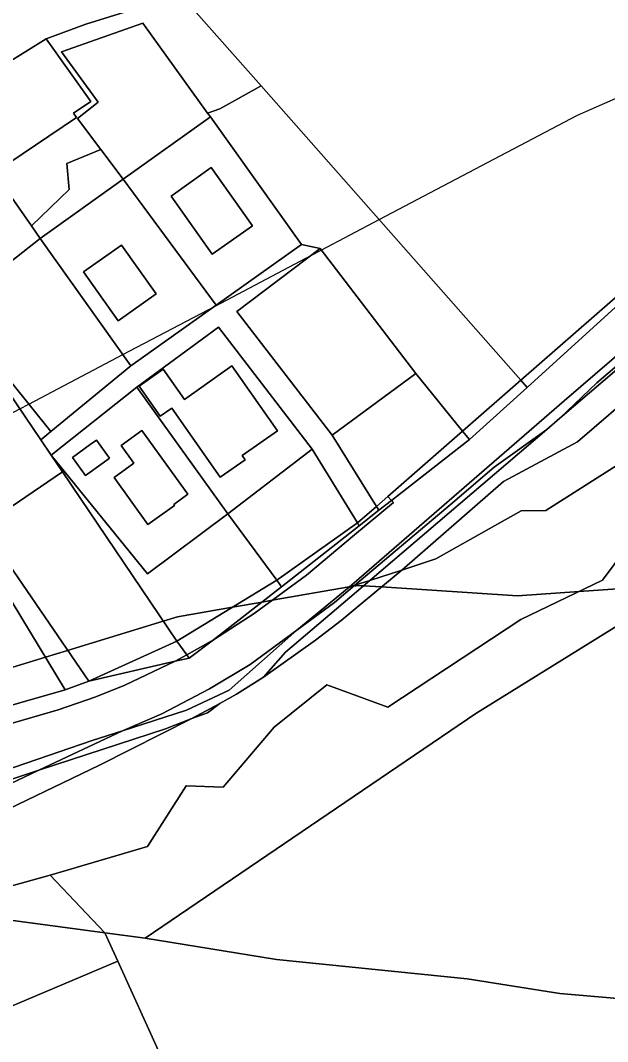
# Model space of a CAD drawing. Extents: x -477304 to -465429, y -1159113 to -1149210.
# Drawn here: x -475910.5 to -475798.3, y -1154887.3 to -1154691.9 of the extents above; entities that cross this region are included whole.
import ezdxf

# ---------------------------------------------------------------- set-up
doc = ezdxf.new("R2010")
doc.units = 0
for name, color, linetype in [('BPEJ_s', 7, 'Continuous'), ('orna_s', 7, 'Continuous'), ('ostatni_s', 7, 'Continuous'), ('PUPFL_s', 7, 'Continuous'), ('trav_porost_s', 7, 'Continuous'), ('voda_s', 7, 'Continuous'), ('zahrada_s', 7, 'Continuous')]:
    doc.layers.add(name, color=color, linetype=linetype)

msp = doc.modelspace()

# ---------------------------------------------------------------- linework, layer by layer
at = {"layer": 'BPEJ_s'}
for points in [[(-475854.89, -1154736.83), (-475853, -1154735.83), (-475841.96, -1154730.01), (-475804, -1154710), (-475772.67, -1154696.27), (-475767.5, -1154694), (-475739.48, -1154678.05), (-475706, -1154659), (-475674, -1154635.5)], [(-475910.65, -1154766.23), (-475908.92, -1154765.31), (-475899.84, -1154760.53), (-475890.92, -1154755.83), (-475873.32, -1154746.55), (-475854.89, -1154736.83), (-475853, -1154735.83), (-475841.96, -1154730.01), (-475804, -1154710), (-475772.67, -1154696.27)], [(-476029.5, -1154819), (-476000.96, -1154807.55), (-476000.31, -1154807.29), (-475989.4, -1154802.91), (-475989.09, -1154802.78), (-475980.64, -1154799.39), (-475973.71, -1154796.61), (-475966.89, -1154793.88), (-475964.23, -1154792.81), (-475960.34, -1154791.25), (-475952.85, -1154788.24), (-475951, -1154787.5), (-475946.16, -1154784.95), (-475941.87, -1154782.69), (-475932.73, -1154777.87), (-475929.69, -1154776.27), (-475927.03, -1154774.86), (-475910.65, -1154766.23), (-475908.92, -1154765.31), (-475899.84, -1154760.53), (-475890.92, -1154755.83), (-475873.32, -1154746.55), (-475854.89, -1154736.83)], [(-475841.48, -1154800.3), (-475815.5, -1154802), (-475803.67, -1154801.15), (-475794.5, -1154800.5), (-475749.08, -1154783.41), (-475748, -1154783), (-475734.5, -1154813), (-475727.5, -1154844.5), (-475729.5, -1154867), (-475736.57, -1154886.13), (-475734.45, -1154886.41), (-475724.36, -1154887.56)], [(-475923.28, -1154819.1), (-475905.75, -1154813.73), (-475901.51, -1154812.43), (-475883.22, -1154806.83), (-475880.5, -1154806), (-475870.01, -1154804.18), (-475864.33, -1154803.19), (-475863.65, -1154803.07), (-475862.41, -1154802.85), (-475847.67, -1154800.29), (-475847.58, -1154800.27), (-475847.16, -1154800.2), (-475846.78, -1154800.14), (-475846, -1154800), (-475844.93, -1154800.07), (-475841.48, -1154800.3)], [(-475794.5, -1154800.5), (-475803.67, -1154801.15), (-475815.5, -1154802), (-475841.48, -1154800.3), (-475844.93, -1154800.07), (-475846, -1154800), (-475846.78, -1154800.14), (-475847.16, -1154800.2), (-475847.58, -1154800.27), (-475847.67, -1154800.29), (-475862.41, -1154802.85), (-475863.65, -1154803.07), (-475864.33, -1154803.19), (-475870.01, -1154804.18), (-475880.5, -1154806), (-475883.22, -1154806.83), (-475901.51, -1154812.43), (-475905.75, -1154813.73), (-475923.28, -1154819.1)]]:
    msp.add_lwpolyline(points, dxfattribs=at)
at = {"layer": 'orna_s'}
for points in [[(-475895.64, -1154707.55), (-475899.59, -1154710.66), (-475895.14, -1154716.61), (-475901.65, -1154719.3), (-475901.19, -1154724.22), (-475908.44, -1154731.21), (-475915.58, -1154721.05), (-475899.81, -1154710.45), (-475900.37, -1154709.62), (-475897.05, -1154707.39), (-475905.62, -1154695.41), (-475898, -1154692.6), (-475879.92, -1154686.96), (-475864.51, -1154704.44), (-475872.4, -1154708.79), (-475874.73, -1154709.62), (-475887.14, -1154692.4), (-475902.7, -1154697.89)], [(-475902.7, -1154697.89), (-475887.14, -1154692.4), (-475874.73, -1154709.62), (-475874.18, -1154710.38), (-475890.47, -1154721.98), (-475890.89, -1154722.28), (-475895.14, -1154716.61), (-475899.59, -1154710.66), (-475895.64, -1154707.55)], [(-475938.35, -1154716.7), (-475928.66, -1154709.94), (-475913.38, -1154700.25), (-475905.62, -1154695.41), (-475897.05, -1154707.39), (-475900.37, -1154709.62), (-475899.81, -1154710.45), (-475915.58, -1154721.05), (-475928.31, -1154730.78)], [(-475856.8, -1154734.79), (-475874.18, -1154710.38), (-475874.73, -1154709.62), (-475872.4, -1154708.79), (-475864.51, -1154704.44), (-475814.84, -1154760.76), (-475825.98, -1154770.49), (-475834.94, -1154759.45), (-475853.21, -1154735.56)], [(-475925.99, -1154743.55), (-475941.47, -1154719.28), (-475938.35, -1154716.7), (-475928.31, -1154730.78), (-475915.58, -1154721.05), (-475908.44, -1154731.21), (-475906.76, -1154733.6), (-475923.68, -1154746.96)], [(-475906.76, -1154733.6), (-475908.44, -1154731.21), (-475901.19, -1154724.22), (-475901.65, -1154719.3), (-475895.14, -1154716.61), (-475890.89, -1154722.28)], [(-475834.94, -1154759.45), (-475825.98, -1154770.49), (-475840.27, -1154782.97), (-475842.46, -1154784.88), (-475850.93, -1154771.26)], [(-475870.86, -1154786.3), (-475854.76, -1154773.95), (-475846.08, -1154788.04), (-475861.5, -1154799)], [(-475886.21, -1154797.77), (-475870.86, -1154786.3), (-475861.5, -1154799), (-475880.64, -1154810.64), (-475902.49, -1154778.29), (-475904.67, -1154775.06)], [(-475880.64, -1154810.64), (-475897.47, -1154818.33), (-475917.76, -1154788.68), (-475902.49, -1154778.29)]]:
    msp.add_lwpolyline(points, close=True, dxfattribs=at)
at = {"layer": 'ostatni_s'}
for points in [[(-475661.36, -1154656.26), (-475708.7, -1154689.33), (-475745.51, -1154713.56), (-475746.78, -1154713.44), (-475766.29, -1154730.13), (-475767.8, -1154731.36), (-475806.56, -1154764.71), (-475847.69, -1154800.31), (-475857.7, -1154808.59), (-475866.62, -1154815.15), (-475874.35, -1154819.81), (-475883.47, -1154824.54), (-475891.04, -1154827.82), (-475896.84, -1154829.69), (-475922.11, -1154838.33), (-475964.26, -1154843.96), (-475978.91, -1154844.22), (-475992.44, -1154845.51), (-476003.87, -1154847.11), (-476029.36, -1154850.69)], [(-476018.94, -1154842.48), (-476005.14, -1154840.75), (-475993.41, -1154839.15), (-475974.43, -1154836.66), (-475941.29, -1154832.08), (-475924.26, -1154829.21), (-475911.88, -1154826.31), (-475903.32, -1154823.83), (-475896.14, -1154821.3), (-475890.59, -1154819.09), (-475880.91, -1154814.5), (-475878.24, -1154813.89), (-475873.64, -1154810.41), (-475865.82, -1154805.35), (-475855.81, -1154798.02), (-475846.65, -1154790.31), (-475839.2, -1154784.13), (-475839.56, -1154783.73), (-475824.68, -1154772.1), (-475813.61, -1154762.15), (-475786.21, -1154737.19)], [(-475671.25, -1154749.19), (-475694.3, -1154759.7), (-475714.08, -1154767.75), (-475742.66, -1154773.84), (-475751.05, -1154776.76), (-475792.53, -1154790), (-475799.22, -1154799.01), (-475814.86, -1154806.55), (-475840.29, -1154823.32), (-475851.92, -1154818.99), (-475861.99, -1154827.13), (-475871.78, -1154838.63), (-475878.85, -1154838.35), (-475886.23, -1154849.97), (-475904.83, -1154855.44), (-475928.28, -1154861.94), (-475936.16, -1154861.32), (-475946.74, -1154860.48), (-475966.49, -1154857.95), (-475933.22, -1154851.92)], [(-475933.22, -1154851.92), (-475925.17, -1154847.88), (-475922.96, -1154850.25), (-475914.71, -1154846.07), (-475916.35, -1154844.45), (-475895.41, -1154834.42), (-475877.78, -1154825.48), (-475874.75, -1154824.37), (-475872.38, -1154822.57), (-475869.24, -1154820.78), (-475864.07, -1154817.55), (-475854.13, -1154810.46), (-475849.2, -1154806.7), (-475844.63, -1154802.88), (-475837.59, -1154797.1), (-475831.1, -1154794.9), (-475814.8, -1154785.73), (-475810.07, -1154785.67), (-475795.73, -1154776.52)]]:
    msp.add_lwpolyline(points, dxfattribs=at)
for points in [[(-475766.29, -1154730.13), (-475746.78, -1154713.44), (-475745.51, -1154713.56), (-475708.7, -1154689.33), (-475725.54, -1154701.11), (-475739.75, -1154711.47), (-475755.59, -1154723.72), (-475765.66, -1154731.85), (-475770.9, -1154736.1), (-475800.32, -1154761.21), (-475807.36, -1154768.03), (-475809.87, -1154770.17), (-475819.97, -1154777.38), (-475828.37, -1154784.56), (-475846.56, -1154799.95), (-475847.69, -1154800.31), (-475806.56, -1154764.71), (-475767.8, -1154731.36)], [(-475873.1, -1154746.39), (-475890.89, -1154722.28), (-475890.47, -1154721.98), (-475874.18, -1154710.38), (-475856.8, -1154734.79)], [(-475881.71, -1154725.53), (-475874.06, -1154720.05), (-475866.14, -1154731.18), (-475873.84, -1154736.65)], [(-475874.06, -1154720.05), (-475881.71, -1154725.53), (-475873.84, -1154736.65), (-475866.14, -1154731.18)], [(-475889.39, -1154757.98), (-475906.76, -1154733.6), (-475890.89, -1154722.28), (-475873.1, -1154746.39)], [(-475843.73, -1154799.05), (-475817.71, -1154776.87), (-475809.87, -1154770.17), (-475807.36, -1154768.03), (-475765.51, -1154732.25), (-475763.79, -1154737.64), (-475768.86, -1154742.57), (-475777.51, -1154749.36), (-475791.68, -1154761.94), (-475804.04, -1154772.54), (-475818.14, -1154780.14), (-475837.59, -1154797.1)], [(-475765.51, -1154732.25), (-475807.36, -1154768.03), (-475800.32, -1154761.21), (-475770.9, -1154736.1), (-475765.66, -1154731.85)], [(-475889.39, -1154757.98), (-475873.1, -1154746.39), (-475856.8, -1154734.79), (-475853.21, -1154735.56), (-475869.17, -1154747.62), (-475850.93, -1154771.26), (-475842.46, -1154784.88), (-475846.08, -1154788.04), (-475854.76, -1154773.95), (-475872.68, -1154750.6), (-475888.27, -1154762.06), (-475904.67, -1154775.06), (-475906.63, -1154772.17), (-475904.69, -1154770.57)], [(-475891.83, -1154749.35), (-475884.57, -1154744.21), (-475891.21, -1154734.89), (-475898.48, -1154740.03)], [(-475898.48, -1154740.03), (-475891.21, -1154734.89), (-475884.57, -1154744.21), (-475891.83, -1154749.35)], [(-475869.17, -1154747.62), (-475853.21, -1154735.56), (-475834.94, -1154759.45), (-475850.93, -1154771.26)], [(-475813.61, -1154762.15), (-475814.84, -1154760.76), (-475786.81, -1154736.27), (-475786.21, -1154737.19)], [(-475870.86, -1154786.3), (-475888.27, -1154762.06), (-475872.68, -1154750.6), (-475854.76, -1154773.95)], [(-475881.6, -1154766.06), (-475872.33, -1154779.3), (-475867.58, -1154775.98), (-475868.16, -1154775.15), (-475861.4, -1154770.42), (-475870.1, -1154757.98), (-475879.16, -1154764.46), (-475883.22, -1154758.65), (-475887.83, -1154761.87), (-475883.82, -1154767.61)], [(-475881.6, -1154766.06), (-475883.82, -1154767.61), (-475887.83, -1154761.87), (-475883.22, -1154758.65), (-475879.16, -1154764.46), (-475870.1, -1154757.98), (-475861.4, -1154770.42), (-475868.16, -1154775.15), (-475867.58, -1154775.98), (-475872.33, -1154779.3)], [(-475825.98, -1154770.49), (-475814.84, -1154760.76), (-475813.61, -1154762.15), (-475824.68, -1154772.1)], [(-475904.67, -1154775.06), (-475888.27, -1154762.06), (-475870.86, -1154786.3), (-475886.21, -1154797.77)], [(-475920.24, -1154790.36), (-475935.24, -1154767.99), (-475934, -1154767.16), (-475932.75, -1154766.33), (-475917.76, -1154788.68), (-475897.47, -1154818.33), (-475901.97, -1154819.95), (-475917.13, -1154794.99)], [(-475891.26, -1154773.25), (-475887.29, -1154770.35), (-475878.51, -1154782.55), (-475881.22, -1154784.52), (-475881.1, -1154784.68), (-475886.14, -1154788.33), (-475892.62, -1154779.36), (-475888.83, -1154776.62)], [(-475878.51, -1154782.55), (-475887.29, -1154770.35), (-475891.26, -1154773.25), (-475888.83, -1154776.62), (-475892.62, -1154779.36), (-475886.14, -1154788.33), (-475881.1, -1154784.68), (-475881.22, -1154784.52)], [(-475843.73, -1154799.05), (-475846.56, -1154799.95), (-475828.37, -1154784.56), (-475819.97, -1154777.38), (-475809.87, -1154770.17), (-475817.71, -1154776.87)], [(-475840.27, -1154782.97), (-475825.98, -1154770.49), (-475824.68, -1154772.1), (-475839.56, -1154783.73)], [(-475893.51, -1154775.68), (-475895.98, -1154772.2), (-475897.19, -1154773.02), (-475900.59, -1154775.52), (-475898.11, -1154778.97), (-475894.71, -1154776.53)], [(-475895.98, -1154772.2), (-475893.51, -1154775.68), (-475894.71, -1154776.53), (-475898.11, -1154778.97), (-475900.59, -1154775.52), (-475897.19, -1154773.02)], [(-475855.81, -1154798.02), (-475865.82, -1154805.35), (-475873.64, -1154810.41), (-475860.61, -1154800.3), (-475845.77, -1154788.58), (-475841.99, -1154785.63), (-475839.56, -1154783.73), (-475839.2, -1154784.13), (-475846.65, -1154790.31)], [(-475840.27, -1154782.97), (-475839.56, -1154783.73), (-475841.99, -1154785.63), (-475842.46, -1154784.88)], [(-475845.77, -1154788.58), (-475846.08, -1154788.04), (-475842.46, -1154784.88), (-475841.99, -1154785.63)], [(-475846.08, -1154788.04), (-475845.77, -1154788.58), (-475860.61, -1154800.3), (-475861.5, -1154799)], [(-475844.63, -1154802.88), (-475849.2, -1154806.7), (-475854.13, -1154810.46), (-475864.07, -1154817.55), (-475859.83, -1154812.78), (-475843.73, -1154799.05), (-475837.59, -1154797.1)], [(-475864.07, -1154817.55), (-475869.24, -1154820.78), (-475872.38, -1154822.57), (-475877.78, -1154825.48), (-475882.79, -1154827.42), (-475907.04, -1154835.37), (-475891.04, -1154827.82), (-475878.77, -1154823.86), (-475870.6, -1154820.01), (-475857.7, -1154808.59), (-475850.48, -1154803.27), (-475846.56, -1154799.95), (-475843.73, -1154799.05), (-475859.83, -1154812.78)], [(-475860.61, -1154800.3), (-475873.64, -1154810.41), (-475878.71, -1154813.26), (-475880.64, -1154810.64), (-475861.5, -1154799)], [(-475857.7, -1154808.59), (-475847.69, -1154800.31), (-475846.56, -1154799.95), (-475850.48, -1154803.27)], [(-475866.62, -1154815.15), (-475857.7, -1154808.59), (-475870.6, -1154820.01), (-475878.77, -1154823.86), (-475891.04, -1154827.82), (-475883.47, -1154824.54), (-475874.35, -1154819.81)], [(-475880.91, -1154814.5), (-475897.47, -1154818.33), (-475880.64, -1154810.64), (-475878.71, -1154813.26)], [(-475878.71, -1154813.26), (-475873.64, -1154810.41), (-475878.24, -1154813.89)], [(-475878.24, -1154813.89), (-475880.91, -1154814.5), (-475878.71, -1154813.26)], [(-475924.26, -1154829.21), (-475941.29, -1154832.08), (-475974.43, -1154836.66), (-475993.41, -1154839.15), (-476005.14, -1154840.75), (-476005.26, -1154839.83), (-475977.97, -1154835.92), (-475953.22, -1154833.44), (-475919.37, -1154824.97), (-475901.97, -1154819.95), (-475897.47, -1154818.33), (-475880.91, -1154814.5), (-475890.59, -1154819.09), (-475896.14, -1154821.3), (-475903.32, -1154823.83), (-475911.88, -1154826.31)], [(-475877.78, -1154825.48), (-475872.38, -1154822.57), (-475874.75, -1154824.37)], [(-475895.41, -1154834.42), (-475916.35, -1154844.45), (-475919.4, -1154841.21), (-475907.04, -1154835.37), (-475882.79, -1154827.42), (-475877.78, -1154825.48)], [(-475922.11, -1154838.33), (-475896.84, -1154829.69), (-475891.04, -1154827.82), (-475907.04, -1154835.37), (-475911.95, -1154836.98)], [(-475922.11, -1154838.33), (-475911.95, -1154836.98), (-475907.04, -1154835.37), (-475919.4, -1154841.21)], [(-475925.32, -1154862.34), (-475928.28, -1154861.94), (-475904.83, -1154855.44), (-475894.38, -1154866.48)]]:
    msp.add_lwpolyline(points, close=True, dxfattribs=at)
at = {"layer": 'PUPFL_s'}
msp.add_lwpolyline([(-475793.75, -1154806.05), (-475823.46, -1154824.53), (-475886.69, -1154867.51), (-475894.38, -1154866.48), (-475904.83, -1154855.44), (-475886.23, -1154849.97), (-475878.85, -1154838.35), (-475871.78, -1154838.63), (-475861.99, -1154827.13), (-475851.92, -1154818.99), (-475840.29, -1154823.32), (-475814.86, -1154806.55), (-475799.22, -1154799.01), (-475792.53, -1154790)], dxfattribs=at)
msp.add_lwpolyline([(-475912.69, -1154880.66), (-475947.39, -1154897.37), (-475956.34, -1154871.9), (-475948.19, -1154870.34), (-475937.16, -1154869.49), (-475931.84, -1154867.36), (-475925.32, -1154862.34), (-475894.38, -1154866.48), (-475891.93, -1154871.86)], close=True, dxfattribs=at)
at = {"layer": 'trav_porost_s'}
for points in [[(-475772.67, -1154696.29), (-475772.3, -1154699.22), (-475771.62, -1154705.29), (-475775.78, -1154704.63), (-475778.31, -1154699.49), (-475794.24, -1154707.35), (-475790.49, -1154714.95), (-475791.32, -1154720.47), (-475793.67, -1154721.61), (-475786.81, -1154736.27), (-475814.84, -1154760.76), (-475864.51, -1154704.44), (-475879.92, -1154686.96), (-475866.8, -1154684.59), (-475852.76, -1154686.51), (-475845.49, -1154686.3), (-475845.35, -1154689.37), (-475842.32, -1154689.24), (-475842.31, -1154689.57), (-475835.14, -1154689.25), (-475835.16, -1154688.92), (-475835.29, -1154686.01), (-475833.86, -1154685.97), (-475774.46, -1154681.87)], [(-475923.68, -1154746.96), (-475906.76, -1154733.6), (-475889.39, -1154757.98), (-475904.69, -1154770.57)], [(-475762.53, -1154741.69), (-475767.02, -1154742.69), (-475766.62, -1154767.26), (-475795.73, -1154776.52), (-475810.07, -1154785.67), (-475814.8, -1154785.73), (-475831.1, -1154794.9), (-475837.59, -1154797.1), (-475818.14, -1154780.14), (-475804.04, -1154772.54), (-475791.68, -1154761.94), (-475777.51, -1154749.36), (-475768.86, -1154742.57), (-475763.79, -1154737.64)], [(-475923.68, -1154746.96), (-475904.69, -1154770.57), (-475906.63, -1154772.17)], [(-475901.97, -1154819.95), (-475919.37, -1154824.97), (-475932.4, -1154805.39), (-475917.13, -1154794.99)], [(-475861.54, -1154871.59), (-475886.69, -1154867.51), (-475823.46, -1154824.53), (-475793.75, -1154806.05), (-475780.06, -1154820.57), (-475750.73, -1154801.86), (-475740.56, -1154825.57), (-475735.96, -1154840.54), (-475737.01, -1154853.35), (-475753.29, -1154868.66), (-475756.15, -1154883.56), (-475785.22, -1154879.98), (-475807.4, -1154878.07), (-475825.14, -1154875.3)], [(-475724.36, -1154887.56), (-475723.07, -1154916.72), (-475853.6, -1154966.29), (-475864.44, -1154935.9), (-475875.02, -1154909.04), (-475883.78, -1154889.76), (-475891.93, -1154871.86), (-475894.38, -1154866.48), (-475886.69, -1154867.51), (-475861.54, -1154871.59), (-475825.14, -1154875.3), (-475807.4, -1154878.07), (-475785.22, -1154879.98), (-475756.15, -1154883.56), (-475740.4, -1154885.63), (-475734.45, -1154886.41)], [(-475942.57, -1154911.23), (-475943.82, -1154911.98), (-475945.05, -1154906.93), (-475947.39, -1154897.37), (-475912.69, -1154880.66), (-475891.93, -1154871.86), (-475883.78, -1154889.76), (-475895.45, -1154893.83), (-475844.94, -1155014.83), (-475865.9, -1155046.05), (-475868.65, -1155044.44), (-475880.31, -1155030.69), (-475885.49, -1155018.42), (-475904.21, -1154994.23), (-475916.26, -1154975.16), (-475919.63, -1154956.55), (-475930.54, -1154939.8), (-475934.73, -1154926.22), (-475940.62, -1154916.99)]]:
    msp.add_lwpolyline(points, close=True, dxfattribs=at)
at = {"layer": 'voda_s'}
msp.add_lwpolyline([(-475879.92, -1154686.96), (-475898, -1154692.6), (-475905.62, -1154695.41), (-475913.38, -1154700.25), (-475928.66, -1154709.94), (-475938.35, -1154716.7), (-475941.47, -1154719.28), (-475945.43, -1154722.52), (-475957.89, -1154732.59), (-475972.86, -1154745.18), (-475988.63, -1154758.17), (-476013.49, -1154777.42)], dxfattribs=at)
at = {"layer": 'zahrada_s'}
msp.add_lwpolyline([(-475923.68, -1154746.96), (-475906.63, -1154772.17), (-475904.67, -1154775.06), (-475902.49, -1154778.29), (-475917.76, -1154788.68), (-475932.75, -1154766.33), (-475934, -1154767.16), (-475942.56, -1154754.77), (-475925.99, -1154743.55)], close=True, dxfattribs=at)

doc.saveas('drawing.dxf')
